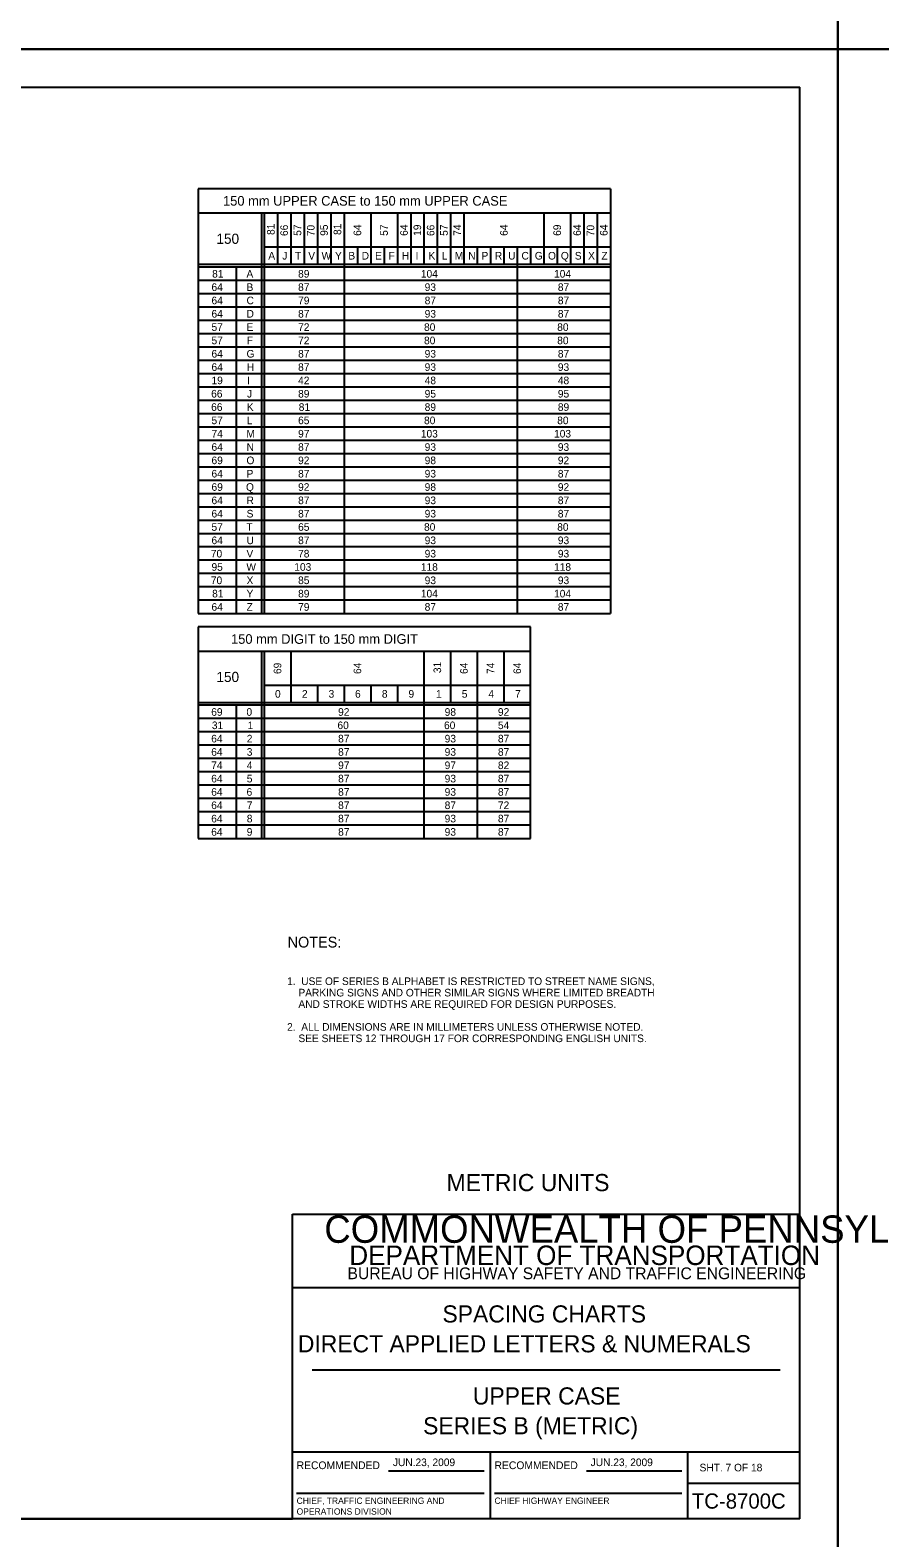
# Model space of a CAD drawing. Extents: x 637580 to 641849, y 297270 to 299646.
# Drawn here: x 638944 to 639279, y 297871 to 298465 of the extents above; entities that cross this region are included whole.
import ezdxf

# ---------------------------------------------------------------- set-up
doc = ezdxf.new("R2010")
doc.units = 0
for name, color, linetype in [('1', 7, 'Continuous'), ('2', 7, 'Continuous'), ('XCS-GRID-HVGL', 7, 'Continuous')]:
    doc.layers.add(name, color=color, linetype=linetype)

msp = doc.modelspace()

# ---------------------------------------------------------------- linework, layer by layer
at = {"layer": '1'}
for p, q in [((638461.31, 298442.63), (639247.31, 298442.63)), ((639247.31, 297878.63), (639247.31, 298442.63)), ((639047.31, 297878.63), (639047.31, 297998.63)), ((639047.31, 297998.63), (639247.31, 297998.63)), ((639247.31, 297969.63), (639047.31, 297969.63)), ((639055.06, 297937.31), (639239.56, 297937.31)), ((639047.31, 297905), (639247.31, 297905)), ((639125.31, 297905), (639125.31, 297878.63)), ((639203.19, 297878.63), (639203.19, 297905)), ((639085.24, 297897.57), (639122.87, 297897.57)), ((639163.24, 297897.57), (639200.87, 297897.57)), ((639203.19, 297892.63), (639247.31, 297892.63)), ((639048.99, 297888.68), (639122.87, 297888.68)), ((639126.99, 297888.68), (639200.87, 297888.68)), ((639247.31, 297878.63), (638461.31, 297878.63)), ((638461.31, 297878.63), (639047.31, 297878.63))]:
    msp.add_line(p, q, dxfattribs=at)
at = {"layer": '2'}
for p, q in [((639172.69, 298402.63), (639010.19, 298402.63)), ((639010.19, 298402.63), (639010.19, 298235.25)), ((639172.69, 298402.63), (639172.69, 298235.25)), ((639010.19, 298393.13), (639172.69, 298393.13)), ((639035.19, 298393.13), (639035.19, 298235.25)), ((639036.19, 298393.13), (639036.19, 298235.25)), ((639041.44, 298393.13), (639041.44, 298372.75)), ((639046.69, 298393.13), (639046.69, 298372.75)), ((639051.94, 298393.13), (639051.94, 298372.75)), ((639057.19, 298393.13), (639057.19, 298372.75)), ((639062.44, 298393.13), (639062.44, 298372.75)), ((639067.69, 298393.13), (639067.69, 298235.25)), ((639078.19, 298393.13), (639078.19, 298372.75)), ((639088.69, 298393.13), (639088.69, 298372.75)), ((639093.94, 298393.13), (639093.94, 298372.75)), ((639099.19, 298393.13), (639099.19, 298372.75)), ((639104.44, 298393.13), (639104.44, 298372.75)), ((639109.69, 298393.13), (639109.69, 298372.75)), ((639114.94, 298393.13), (639114.94, 298372.75)), ((639146.44, 298393.13), (639146.44, 298372.75)), ((639156.94, 298393.13), (639156.94, 298372.75)), ((639162.19, 298393.13), (639162.19, 298372.75)), ((639167.44, 298393.13), (639167.44, 298372.75)), ((639036.19, 298379.75), (639172.69, 298379.75)), ((639072.94, 298379.75), (639072.94, 298372.75)), ((639083.44, 298379.75), (639083.44, 298372.75)), ((639120.19, 298379.75), (639120.19, 298372.75)), ((639125.44, 298379.75), (639125.44, 298372.75)), ((639130.69, 298379.75), (639130.69, 298372.75)), ((639130.69, 298379.75), (639130.69, 298372.75)), ((639135.94, 298379.75), (639135.94, 298235.25)), ((639141.19, 298379.75), (639141.19, 298372.75)), ((639151.69, 298379.75), (639151.69, 298372.75)), ((639172.69, 298372.75), (639010.19, 298372.75)), ((639172.69, 298371.75), (639010.19, 298371.75)), ((639172.69, 298366.5), (639010.19, 298366.5)), ((639025.19, 298371.75), (639025.19, 298235.25)), ((639172.69, 298361.25), (639010.19, 298361.25)), ((639172.69, 298356), (639010.19, 298356)), ((639172.69, 298350.75), (639010.19, 298350.75)), ((639172.69, 298345.5), (639010.19, 298345.5)), ((639172.69, 298340.25), (639010.19, 298340.25)), ((639172.69, 298335), (639010.19, 298335)), ((639172.69, 298329.75), (639010.19, 298329.75)), ((639172.69, 298324.5), (639010.19, 298324.5)), ((639172.69, 298319.25), (639010.19, 298319.25)), ((639172.69, 298314), (639010.19, 298314)), ((639172.69, 298308.75), (639010.19, 298308.75)), ((639172.69, 298303.5), (639010.19, 298303.5)), ((639172.69, 298298.25), (639010.19, 298298.25)), ((639172.69, 298293), (639010.19, 298293)), ((639172.69, 298287.75), (639010.19, 298287.75)), ((639172.69, 298282.5), (639010.19, 298282.5)), ((639172.69, 298277.25), (639010.19, 298277.25)), ((639172.69, 298272), (639010.19, 298272)), ((639172.69, 298266.75), (639010.19, 298266.75)), ((639172.69, 298261.5), (639010.19, 298261.5)), ((639172.69, 298256.25), (639010.19, 298256.25)), ((639172.69, 298251), (639010.19, 298251)), ((639172.69, 298245.75), (639010.19, 298245.75)), ((639172.69, 298240.5), (639010.19, 298240.5)), ((639010.19, 298235.25), (639010.19, 298235.25)), ((639010.19, 298235.25), (639172.69, 298235.25)), ((639141.19, 298230), (639010.19, 298230)), ((639010.19, 298230), (639010.19, 298146.63)), ((639141.19, 298146.63), (639141.19, 298230)), ((639010.19, 298220.5), (639141.19, 298220.5)), ((639035.19, 298220.5), (639035.19, 298146.63)), ((639036.19, 298220.5), (639036.19, 298146.63)), ((639046.69, 298220.5), (639046.69, 298200.13)), ((639099.19, 298220.5), (639099.19, 298146.63)), ((639109.69, 298220.5), (639109.69, 298200.13)), ((639120.19, 298220.5), (639120.19, 298146.63)), ((639130.69, 298220.5), (639130.69, 298200.13)), ((639036.19, 298207.13), (639141.19, 298207.13)), ((639057.19, 298207.13), (639057.19, 298200.13)), ((639067.69, 298207.13), (639067.69, 298200.13)), ((639078.19, 298207.13), (639078.19, 298200.13)), ((639088.69, 298207.13), (639088.69, 298200.13)), ((639141.19, 298200.13), (639010.19, 298200.13)), ((639141.19, 298199.13), (639010.19, 298199.13)), ((639025.19, 298199.13), (639025.19, 298146.63)), ((639141.19, 298193.88), (639010.19, 298193.88)), ((639141.19, 298188.63), (639010.19, 298188.63)), ((639141.19, 298183.38), (639010.19, 298183.38)), ((639141.19, 298178.13), (639010.19, 298178.13)), ((639141.19, 298172.88), (639010.19, 298172.88)), ((639141.19, 298167.63), (639010.19, 298167.63)), ((639141.19, 298162.38), (639010.19, 298162.38)), ((639141.19, 298157.13), (639010.19, 298157.13)), ((639141.19, 298151.88), (639010.19, 298151.88)), ((639010.19, 298146.63), (639141.19, 298146.63))]:
    msp.add_line(p, q, dxfattribs=at)
at = {"layer": 'XCS-GRID-HVGL'}
for points in [[(638421.31, 299051.63), (639262.31, 299051.63), (639262.31, 298457.63), (638421.31, 298457.63)], [(639262.31, 299051.63), (640103.31, 299051.63), (640103.31, 298457.63), (639262.31, 298457.63)], [(638421.31, 298457.63), (639262.31, 298457.63), (639262.31, 297863.63), (638421.31, 297863.63)], [(639262.31, 298457.63), (640103.31, 298457.63), (640103.31, 297863.63), (639262.31, 297863.63)]]:
    msp.add_lwpolyline(points, close=True, dxfattribs=at)

# ---------------------------------------------------------------- texts
at = {"layer": '1'}
for s, height, p in [('COMMONWEALTH OF PENNSYLVANIA', 10.7828, (639059.9, 297987.36)), ('DEPARTMENT OF TRANSPORTATION', 7.6837, (639069.76, 297978.61)), ('BUREAU OF HIGHWAY SAFETY AND TRAFFIC ENGINEERING', 4.6253, (639069.04, 297973.04)), ('SPACING CHARTS', 6.75, (639106.47, 297955.97)), ('DIRECT APPLIED LETTERS & NUMERALS', 6.75, (639049.47, 297944.22)), ('UPPER CASE', 6.75, (639118.47, 297923.66)), ('SERIES B (METRIC)', 6.75, (639098.84, 297911.91)), ('RECOMMENDED', 3.048, (639048.99, 297898.2)), ('RECOMMENDED', 3.048, (639126.99, 297898.2)), ('SHT. 7 OF 18', 3, (639207.82, 297897.31)), ('CHIEF, TRAFFIC ENGINEERING AND', 2.5, (639048.99, 297884.51)), ('CHIEF HIGHWAY ENGINEER', 2.5, (639126.99, 297884.51)), ('TC-8700C', 6, (639204.77, 297882.63)), ('OPERATIONS DIVISION', 2.5, (639048.99, 297880.26))]:
    msp.add_text(s, height=height, dxfattribs=at).set_placement(p)
at = {"layer": '2'}
for s, height, p in [('150 mm UPPER CASE to 150 mm UPPER CASE', 3.8, (639019.97, 298395.98)), ('150', 4, (639017.38, 298380.94)), ('A', 3, (639037.83, 298374.75)), ('J', 3, (639043.32, 298374.75)), ('T', 3, (639048.32, 298374.75)), ('V', 3, (639053.58, 298374.75)), ('W', 3, (639058.81, 298374.75)), ('Y', 3, (639064.12, 298374.75)), ('B', 3, (639069.38, 298374.75)), ('D', 3, (639074.63, 298374.75)), ('E', 3, (639079.89, 298374.75)), ('F', 3, (639085.2, 298374.75)), ('H', 3, (639090.46, 298374.75)), ('I', 3, (639095.88, 298374.75)), ('K', 3, (639100.96, 298374.75)), ('L', 3, (639106.21, 298374.75)), ('M', 3, (639111.31, 298374.75)), ('N', 3, (639116.63, 298374.75)), ('P', 3, (639121.88, 298374.75)), ('R', 3, (639127.13, 298374.75)), ('U', 3, (639132.37, 298374.75)), ('C', 3, (639137.63, 298374.75)), ('G', 3, (639142.88, 298374.75)), ('O', 3, (639148.08, 298374.75)), ('Q', 3, (639153.15, 298374.75)), ('S', 3, (639158.64, 298374.75)), ('X', 3, (639163.87, 298374.75)), ('Z', 3, (639169.13, 298374.75)), ('81', 3, (639015.68, 298367.63)), ('A', 3, (639029.21, 298367.63)), ('89', 3, (639049.57, 298367.63)), ('104', 3, (639097.96, 298367.63)), ('104', 3, (639150.46, 298367.63)), ('64', 3, (639015.43, 298362.38)), ('B', 3, (639029.25, 298362.38)), ('87', 3, (639049.57, 298362.38)), ('93', 3, (639099.46, 298362.38)), ('87', 3, (639151.96, 298362.38)), ('64', 3, (639015.43, 298357.13)), ('64', 3, (639015.43, 298351.88)), ('C', 3, (639029.25, 298357.13)), ('D', 3, (639029.25, 298351.88)), ('87', 3, (639049.57, 298351.88)), ('79', 3, (639049.57, 298357.13)), ('87', 3, (639099.46, 298357.13)), ('93', 3, (639099.46, 298351.88)), ('87', 3, (639151.96, 298357.13)), ('87', 3, (639151.96, 298351.88)), ('57', 3, (639015.43, 298346.63)), ('E', 3, (639029.27, 298346.63)), ('72', 3, (639049.57, 298346.63)), ('80', 3, (639099.21, 298346.63)), ('80', 3, (639151.71, 298346.63)), ('57', 3, (639015.43, 298341.38)), ('F', 3, (639029.32, 298341.38)), ('72', 3, (639049.57, 298341.38)), ('80', 3, (639099.21, 298341.38)), ('80', 3, (639151.71, 298341.38)), ('64', 3, (639015.43, 298336.13)), ('G', 3, (639029.25, 298336.13)), ('87', 3, (639049.57, 298336.13)), ('93', 3, (639099.46, 298336.13)), ('87', 3, (639151.96, 298336.13)), ('64', 3, (639015.43, 298330.88)), ('H', 3, (639029.34, 298330.88)), ('87', 3, (639049.57, 298330.88)), ('93', 3, (639099.46, 298330.88)), ('93', 3, (639151.96, 298330.88)), ('19', 3, (639015.43, 298325.63)), ('I', 3, (639029.5, 298325.63)), ('42', 3, (639049.57, 298325.63)), ('48', 3, (639099.46, 298325.63)), ('48', 3, (639151.96, 298325.63)), ('66', 3, (639015.3, 298320.38)), ('J', 3, (639029.44, 298320.38)), ('89', 3, (639049.57, 298320.38)), ('95', 3, (639099.46, 298320.38)), ('95', 3, (639151.96, 298320.38)), ('66', 3, (639015.3, 298315.13)), ('57', 3, (639015.43, 298309.88)), ('K', 3, (639029.34, 298315.13)), ('L', 3, (639029.34, 298309.88)), ('65', 3, (639049.57, 298309.88)), ('81', 3, (639049.82, 298315.13)), ('80', 3, (639099.21, 298309.88)), ('89', 3, (639099.46, 298315.13)), ('80', 3, (639151.71, 298309.88)), ('89', 3, (639151.96, 298315.13)), ('74', 3, (639015.43, 298304.63)), ('M', 3, (639029.18, 298304.63)), ('97', 3, (639049.57, 298304.63)), ('103', 3, (639097.96, 298304.63)), ('103', 3, (639150.46, 298304.63)), ('64', 3, (639015.43, 298299.38)), ('N', 3, (639029.25, 298299.38)), ('87', 3, (639049.57, 298299.38)), ('93', 3, (639099.46, 298299.38)), ('93', 3, (639151.96, 298299.38)), ('69', 3, (639015.43, 298294.13)), ('O', 3, (639029.21, 298294.13)), ('92', 3, (639049.57, 298294.13)), ('98', 3, (639099.46, 298294.13)), ('92', 3, (639151.96, 298294.13)), ('64', 3, (639015.43, 298288.88)), ('P', 3, (639029.25, 298288.88)), ('87', 3, (639049.57, 298288.88)), ('93', 3, (639099.46, 298288.88)), ('87', 3, (639151.96, 298288.88)), ('69', 3, (639015.43, 298283.63)), ('Q', 3, (639029.03, 298283.63)), ('92', 3, (639049.57, 298283.63)), ('98', 3, (639099.46, 298283.63)), ('92', 3, (639151.96, 298283.63)), ('64', 3, (639015.43, 298278.38)), ('R', 3, (639029.25, 298278.38)), ('87', 3, (639049.57, 298278.38)), ('93', 3, (639099.46, 298278.38)), ('87', 3, (639151.96, 298278.38)), ('64', 3, (639015.43, 298273.13)), ('S', 3, (639029.27, 298273.13)), ('87', 3, (639049.57, 298273.13)), ('93', 3, (639099.46, 298273.13)), ('87', 3, (639151.96, 298273.13)), ('57', 3, (639015.43, 298267.88)), ('64', 3, (639015.43, 298262.63)), ('T', 3, (639029.19, 298267.88)), ('U', 3, (639029.24, 298262.63)), ('87', 3, (639049.57, 298262.63)), ('65', 3, (639049.57, 298267.88)), ('80', 3, (639099.21, 298267.88)), ('93', 3, (639099.46, 298262.63)), ('80', 3, (639151.71, 298267.88)), ('93', 3, (639151.96, 298262.63)), ('70', 3, (639015.18, 298257.38)), ('V', 3, (639029.21, 298257.38)), ('78', 3, (639049.57, 298257.38)), ('93', 3, (639099.46, 298257.38)), ('93', 3, (639151.96, 298257.38)), ('95', 3, (639015.43, 298252.13)), ('W', 3, (639029.18, 298252.13)), ('103', 3, (639048.07, 298252.13)), ('118', 3, (639097.96, 298252.13)), ('118', 3, (639150.46, 298252.13)), ('70', 3, (639015.18, 298246.88)), ('X', 3, (639029.24, 298246.88)), ('85', 3, (639049.57, 298246.88)), ('93', 3, (639099.46, 298246.88)), ('93', 3, (639151.96, 298246.88)), ('81', 3, (639015.68, 298241.63)), ('Y', 3, (639029.24, 298241.63)), ('89', 3, (639049.57, 298241.63)), ('104', 3, (639097.96, 298241.63)), ('104', 3, (639150.46, 298241.63)), ('64', 3, (639015.43, 298236.38)), ('Z', 3, (639029.25, 298236.38)), ('79', 3, (639049.57, 298236.38)), ('87', 3, (639099.46, 298236.38)), ('87', 3, (639151.96, 298236.38)), ('150 mm DIGIT to 150 mm DIGIT', 3.8, (639023.13, 298223.35)), ('150', 4, (639017.38, 298208.31)), ('0', 3, (639040.46, 298202.13)), ('2', 3, (639051.09, 298202.13)), ('3', 3, (639061.59, 298202.13)), ('6', 3, (639072, 298202.13)), ('8', 3, (639082.59, 298202.13)), ('9', 3, (639093.07, 298202.13)), ('1', 3, (639103.93, 298202.13)), ('5', 3, (639114.09, 298202.13)), ('4', 3, (639124.59, 298202.13)), ('7', 3, (639135.09, 298202.13)), ('69', 3, (639015.32, 298195)), ('0', 3, (639029.21, 298195)), ('92', 3, (639065.34, 298195)), ('98', 3, (639107.34, 298195)), ('92', 3, (639128.34, 298195)), ('31', 3, (639015.57, 298189.75)), ('1', 3, (639029.68, 298189.75)), ('60', 3, (639065.09, 298189.75)), ('60', 3, (639107.09, 298189.75)), ('54', 3, (639128.34, 298189.75)), ('64', 3, (639015.32, 298184.5)), ('64', 3, (639015.32, 298179.25)), ('3', 3, (639029.34, 298179.25)), ('2', 3, (639029.34, 298184.5)), ('87', 3, (639065.34, 298184.5)), ('87', 3, (639065.34, 298179.25)), ('93', 3, (639107.34, 298184.5)), ('93', 3, (639107.34, 298179.25)), ('87', 3, (639128.34, 298184.5)), ('87', 3, (639128.34, 298179.25)), ('74', 3, (639015.32, 298174)), ('4', 3, (639029.34, 298174)), ('97', 3, (639065.34, 298174)), ('97', 3, (639107.34, 298174)), ('82', 3, (639128.34, 298174)), ('64', 3, (639015.32, 298168.75)), ('5', 3, (639029.34, 298168.75)), ('87', 3, (639065.34, 298168.75)), ('93', 3, (639107.34, 298168.75)), ('87', 3, (639128.34, 298168.75)), ('64', 3, (639015.32, 298163.5)), ('6', 3, (639029.25, 298163.5)), ('87', 3, (639065.34, 298163.5)), ('93', 3, (639107.34, 298163.5)), ('87', 3, (639128.34, 298163.5)), ('64', 3, (639015.32, 298158.25)), ('7', 3, (639029.34, 298158.25)), ('87', 3, (639065.34, 298158.25)), ('87', 3, (639107.34, 298158.25)), ('72', 3, (639128.34, 298158.25)), ('64', 3, (639015.32, 298153)), ('8', 3, (639029.34, 298153)), ('87', 3, (639065.34, 298153)), ('93', 3, (639107.34, 298153)), ('87', 3, (639128.34, 298153)), ('64', 3, (639015.32, 298147.75)), ('9', 3, (639029.32, 298147.75)), ('87', 3, (639065.34, 298147.75)), ('93', 3, (639107.34, 298147.75)), ('87', 3, (639128.34, 298147.75)), ('NOTES:', 4.25, (639045.44, 298103.7)), ('1.  USE OF SERIES B ALPHABET IS RESTRICTED TO STREET NAME SIGNS,', 3, (639045.23, 298088.93)), ('    PARKING SIGNS AND OTHER SIMILAR SIGNS WHERE LIMITED BREADTH', 3, (639045.23, 298084.43)), ('    AND STROKE WIDTHS ARE REQUIRED FOR DESIGN PURPOSES.', 3, (639045.23, 298079.93)), ('2.  ALL DIMENSIONS ARE IN MILLIMETERS UNLESS OTHERWISE NOTED.', 3, (639045.23, 298070.93)), ('    SEE SHEETS 12 THROUGH 17 FOR CORRESPONDING ENGLISH UNITS.', 3, (639045.23, 298066.43)), ('METRIC UNITS', 6.75, (639108.11, 298007.72)), ('JUN.23, 2009', 3, (639086.93, 297899.39))]:
    msp.add_text(s, height=height, dxfattribs=at).set_placement(p)
for s, rotation, p in [('81', 90, (639040.31, 298384.43)), ('66', 90, (639045.56, 298384.01)), ('57', 90, (639050.81, 298384.09)), ('70', 90, (639056.06, 298383.96)), ('95', 90, (639061.31, 298384.09)), ('81', 90, (639066.56, 298384.43)), ('64', 90, (639074.44, 298384.09)), ('57', 90, (639084.94, 298384.09)), ('64', 90, (639092.81, 298384.09)), ('19', 90, (639098.06, 298384.08)), ('66', 90, (639103.31, 298384.01)), ('57', 90, (639108.56, 298384.09)), ('74', 90, (639113.81, 298384.09)), ('64', 90, (639132.19, 298384.09)), ('69', 90, (639153.19, 298384.08)), ('64', 90, (639161.06, 298384.09)), ('70', 90, (639166.31, 298383.96)), ('64', 90, (639171.56, 298384.09)), ('69', 90, (639042.94, 298211.45)), ('64', 90, (639074.44, 298211.46)), ('31', 90, (639105.94, 298211.81)), ('64', 90, (639116.44, 298211.46)), ('74', 90, (639126.94, 298211.46)), ('64', 90, (639137.44, 298211.46)), ('JUN.23, 2009', 360, (639164.88, 297899.39))]:
    msp.add_text(s, height=3, rotation=rotation, dxfattribs=at).set_placement(p)

doc.saveas('drawing.dxf')
